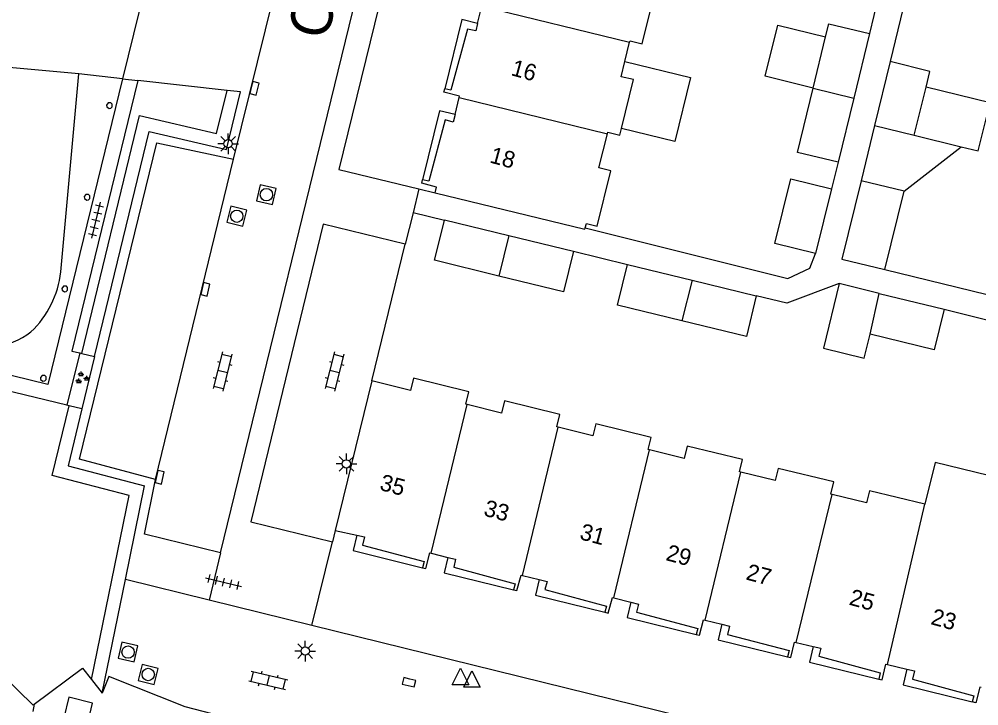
# Model space of a CAD drawing. Extents: x 125000 to 129004, y 397500 to 399008.
# Drawn here: x 127497 to 127555.1, y 398574.9 to 398616.6 of the extents above; entities that cross this region are included whole.
import ezdxf

# ---------------------------------------------------------------- set-up
doc = ezdxf.new("R2010")
doc.units = 0
for name, color, linetype in [('gg-afsc-erfafscheiding', 7, 'Continuous'), ('gg-afsc-muur', 7, 'Continuous'), ('gg-anno-huisnummerreeks BGT', 7, 'Continuous'), ('gg-anno-openbare ruimte label', 7, 'Continuous'), ('gg-bbg-bijgebouw', 7, 'Continuous'), ('gg-bbg-gedigitaliseerde bebouwing', 7, 'Continuous'), ('gg-bbg-gedigitaliseerde bijgebouw', 7, 'Continuous'), ('gg-bbg-hoofdgebouw', 7, 'Continuous'), ('gg-bbg-luifel en loopbrug', 7, 'Continuous'), ('gg-bbg-onder overbouw', 7, 'Continuous'), ('gg-bbg-pand overbouw', 7, 'Continuous'), ('gg-bbg-pilaar onder overbouw', 7, 'Continuous'), ('gg-bbg-tussenscheiding', 7, 'Continuous'), ('gg-knt-verharding', 7, 'Continuous'), ('gg-knt-verharding nz', 7, 'Continuous'), ('gt-grn-groengrens', 7, 'Continuous'), ('gt-grn-weggrens', 7, 'Continuous'), ('gt-symb-groenvak', 7, 'Continuous'), ('gt-symb-klinker verharding', 7, 'Continuous'), ('gt-symb-kolk', 7, 'Continuous'), ('gt-symb-lichtmast', 7, 'Continuous'), ('gt-symb-rioolschacht', 7, 'Continuous'), ('gt-symb-tegel verharding', 7, 'Continuous'), ('gt-symb-waterafsluiter', 7, 'Continuous')]:
    doc.layers.add(name, color=color, linetype=linetype)

# ---------------------------------------------------------------- blocks, each defined once
blk = doc.blocks.new('gt0-WAFSL')
at = {"layer": 'gt-symb-waterafsluiter'}
for p, q in [((-0.5, -0.333), (0, 0.667)), ((0, 0.667), (0.5, -0.333)), ((0.5, -0.333), (-0.5, -0.333))]:
    blk.add_line(p, q, dxfattribs=at)
blk = doc.blocks.new('gt0-KOLK')
at = {"layer": 'gt-symb-kolk'}
blk.add_lwpolyline([(0, 0), (0.375, 0), (0.375, 0.4), (-0.375, 0.4), (-0.375, 0), (0, 0)], dxfattribs=at)
blk = doc.blocks.new('gt0-LMAST')
at = {"layer": 'gt-symb-lichtmast'}
for p, q in [((-0.005, 0.246), (-0.005, 0.621)), ((-0.182, 0.173), (-0.447, 0.438)), ((0.172, 0.173), (0.437, 0.438)), ((-0.255, -0.004), (-0.63, -0.004)), ((-0.182, -0.181), (-0.447, -0.446)), ((-0.005, -0.254), (-0.005, -0.629)), ((0.437, -0.446), (0.172, -0.181)), ((0.245, -0.004), (0.62, -0.004))]:
    blk.add_line(p, q, dxfattribs=at)
blk.add_circle((-0.005, -0.004), 0.25, dxfattribs=at)
blk = doc.blocks.new('gt0-KL1')
at = {"layer": 'gt-symb-klinker verharding'}
for p, q in [((-1.15, 0.3), (1.15, 0.3)), ((-1, -0.3), (-1, 0.3)), ((-0.5, 0.3), (-0.5, 0.45)), ((0, -0.3), (0, 0.3)), ((0.5, 0.3), (0.5, 0.45)), ((1, -0.3), (1, 0.3)), ((-1.15, -0.3), (1.15, -0.3)), ((-0.5, -0.45), (-0.5, -0.3)), ((0.5, -0.45), (0.5, -0.3))]:
    blk.add_line(p, q, dxfattribs=at)
blk = doc.blocks.new('gt0-RS')
at = {"layer": 'gt-symb-rioolschacht'}
blk.add_lwpolyline([(-0.5, -0.5), (0.5, -0.5), (0.5, 0.5), (-0.5, 0.5)], close=True, dxfattribs=at)
blk.add_circle((0, 0), 0.375, dxfattribs=at)
blk = doc.blocks.new('gt0-TEG1')
at = {"layer": 'gt-symb-tegel verharding'}
for p, q in [((-1.125, 0), (1.125, 0)), ((-0.9, -0.25), (-0.9, 0.25)), ((-0.45, -0.25), (-0.45, 0.25)), ((0, -0.25), (0, 0.25)), ((0.45, -0.25), (0.45, 0.25)), ((0.9, -0.25), (0.9, 0.25))]:
    blk.add_line(p, q, dxfattribs=at)
blk = doc.blocks.new('gt0-GRVAK')
at = {"layer": 'gt-symb-groenvak'}
for p, q in [((-0.11, 0.189), (-0.228, 0.24)), ((-0.182, 0.153), (0.088, 0.153)), ((-0.091, 0.211), (-0.156, 0.322)), ((-0.047, 0.214), (-0.047, 0.393)), ((-0.004, 0.211), (0.061, 0.322)), ((0.015, 0.189), (0.133, 0.24)), ((0.262, -0.052), (0.197, 0.059)), ((0.305, -0.049), (0.305, 0.13)), ((0.349, -0.052), (0.414, 0.059)), ((-0.245, -0.228), (-0.363, -0.177)), ((-0.318, -0.264), (-0.047, -0.264)), ((-0.226, -0.206), (-0.291, -0.095)), ((-0.183, -0.203), (-0.183, -0.024)), ((-0.139, -0.206), (-0.074, -0.095)), ((-0.12, -0.228), (-0.002, -0.177)), ((0.243, -0.074), (0.125, -0.023)), ((0.17, -0.11), (0.441, -0.11)), ((0.368, -0.074), (0.486, -0.023))]:
    blk.add_line(p, q, dxfattribs=at)

msp = doc.modelspace()

# ---------------------------------------------------------------- linework, layer by layer
at = {"layer": 'gg-afsc-erfafscheiding'}
for p, q in [((127549.353, 398619.101), (127548.515, 398615.681)), ((127546.614, 398607.877), (127546.219, 398606.273)), ((127530.564, 398602.484), (127533.852, 398601.685)), ((127553.04, 398598.971), (127556.441, 398598.127))]:
    msp.add_line(p, q, dxfattribs=at)
for points in [[(127531.289, 398603.905), (127543.567, 398600.822), (127544.908, 398601.458), (127545.249, 398602.338)], [(127546.69, 398600.516), (127543.518, 398599.325), (127541.655, 398599.78)]]:
    msp.add_lwpolyline(points, dxfattribs=at)
at = {"layer": 'gg-afsc-muur'}
for p, q in [((127550.714, 398617.853), (127549.773, 398613.989)), ((127520.84, 398604.818), (127520.373, 398602.909)), ((127522.748, 398604.351), (127520.84, 398604.818)), ((127518.342, 398594.617), (127520.373, 398602.909)), ((127549.454, 398601.371), (127558.436, 398599.18))]:
    msp.add_line(p, q, dxfattribs=at)
at = {"layer": 'gg-bbg-bijgebouw'}
for p, q in [((127545.098, 398612.376), (127545.856, 398615.485)), ((127548.515, 398615.681), (127547.564, 398611.775)), ((127547.564, 398611.775), (127546.614, 398607.877)), ((127546.219, 398606.273), (127545.249, 398602.338)), ((127526.66, 398603.438), (127530.564, 398602.484)), ((127533.852, 398601.685), (127537.769, 398600.729)), ((127537.769, 398600.729), (127541.655, 398599.78)), ((127549.115, 398599.926), (127546.69, 398600.516)), ((127549.115, 398599.926), (127553.04, 398598.971))]:
    msp.add_line(p, q, dxfattribs=at)
for points in [[(127545.856, 398615.485), (127546.05, 398616.282), (127548.515, 398615.681)], [(127546.614, 398607.877), (127544.149, 398608.478), (127545.098, 398612.376)], [(127545.249, 398602.338), (127542.775, 398602.948), (127543.745, 398606.883), (127546.219, 398606.273)], [(127526.052, 398600.976), (127522.146, 398601.935), (127522.748, 398604.351)], [(127522.748, 398604.351), (127522.758, 398604.392), (127526.66, 398603.438)], [(127530.564, 398602.484), (127529.957, 398600.018), (127526.052, 398600.976)], [(127537.151, 398598.268), (127533.248, 398599.22), (127533.852, 398601.685)], [(127546.69, 398600.516), (127545.727, 398596.602), (127548.194, 398595.996), (127548.552, 398597.453)], [(127541.655, 398599.78), (127541.054, 398597.316), (127537.151, 398598.268)], [(127553.04, 398598.971), (127552.438, 398596.504), (127548.552, 398597.453)]]:
    msp.add_lwpolyline(points, dxfattribs=at)
at = {"layer": 'gg-bbg-gedigitaliseerde bebouwing'}
msp.add_lwpolyline([(127558.224, 398588.266), (127552.51, 398589.675), (127551.882, 398587.13)], dxfattribs=at)
at = {"layer": 'gg-bbg-gedigitaliseerde bijgebouw'}
for p, q in [((127549.773, 398613.989), (127548.829, 398610.118)), ((127551.231, 398609.524), (127551.951, 398612.437)), ((127548.829, 398610.118), (127551.231, 398609.524)), ((127550.614, 398606.125), (127548.011, 398606.76)), ((127549.454, 398601.371), (127550.614, 398606.125))]:
    msp.add_line(p, q, dxfattribs=at)
for points in [[(127551.951, 398612.437), (127552.188, 398613.392), (127549.773, 398613.989)], [(127548.011, 398606.76), (127546.851, 398602.006), (127549.454, 398601.371)]]:
    msp.add_lwpolyline(points, dxfattribs=at)
at = {"layer": 'gg-bbg-hoofdgebouw'}
for p, q in [((127524.76, 398616.305), (127525.005, 398617.358)), ((127533.691, 398613.991), (127533.978, 398615.16)), ((127523.395, 398610.772), (127523.644, 398611.807)), ((127518.342, 398594.617), (127516.125, 398585.538)), ((127516.125, 398585.538), (127517.433, 398585.256)), ((127521.938, 398584.16), (127522.955, 398583.904)), ((127527.478, 398582.818), (127528.5, 398582.56)), ((127533.019, 398581.462), (127534.055, 398581.196)), ((127538.547, 398580.104), (127539.571, 398579.851)), ((127544.07, 398578.755), (127545.099, 398578.511)), ((127549.606, 398577.405), (127550.783, 398577.132))]:
    msp.add_line(p, q, dxfattribs=at)
for points in [[(127533.978, 398615.16), (127534, 398615.248), (127534.727, 398615.064), (127535.571, 398618.417), (127534.844, 398618.599), (127535.4, 398620.817)], [(127533.474, 398609.926), (127534.203, 398612.891), (127533.465, 398613.071), (127533.691, 398613.991)], [(127523.644, 398611.807), (127523.665, 398611.895), (127522.714, 398612.127), (127522.764, 398612.33)], [(127531.289, 398603.905), (127531.353, 398604.161), (127532.002, 398603.998), (127532.836, 398607.357), (127532.117, 398607.532), (127532.624, 398609.612)], [(127532.624, 398609.612), (127532.646, 398609.7), (127533.374, 398609.52), (127533.474, 398609.926)], [(127522.192, 398606.03), (127522.274, 398606.378), (127521.371, 398606.605), (127521.421, 398606.808)], [(127522.192, 398606.03), (127531.267, 398603.819), (127531.289, 398603.905)], [(127524.128, 398593.188), (127524.041, 398593.21), (127524.227, 398593.947), (127520.874, 398594.781), (127520.688, 398594.034), (127518.342, 398594.617)], [(127529.651, 398591.8), (127529.564, 398591.822), (127529.75, 398592.569), (127526.396, 398593.405), (127526.212, 398592.668), (127524.128, 398593.188)], [(127535.181, 398590.432), (127535.094, 398590.453), (127535.275, 398591.191), (127531.918, 398592.019), (127531.736, 398591.282), (127529.651, 398591.8)], [(127540.724, 398589.079), (127540.637, 398589.1), (127540.817, 398589.838), (127537.457, 398590.656), (127537.277, 398589.918), (127535.181, 398590.432)], [(127546.257, 398587.731), (127546.17, 398587.752), (127546.35, 398588.49), (127542.991, 398589.308), (127542.811, 398588.57), (127540.724, 398589.079)], [(127551.882, 398587.13), (127548.525, 398587.957), (127548.344, 398587.219), (127546.257, 398587.731)], [(127521.416, 398583.285), (127521.617, 398583.235), (127521.852, 398584.182), (127521.938, 398584.16)], [(127526.938, 398581.945), (127527.142, 398581.893), (127527.391, 398582.84), (127527.478, 398582.818)], [(127532.476, 398580.584), (127532.683, 398580.534), (127532.932, 398581.484), (127533.019, 398581.462)], [(127538.016, 398579.233), (127538.218, 398579.184), (127538.46, 398580.126), (127538.547, 398580.104)], [(127543.551, 398577.883), (127543.752, 398577.831), (127543.983, 398578.776), (127544.07, 398578.755)], [(127549.081, 398576.527), (127549.288, 398576.477), (127549.519, 398577.425), (127549.606, 398577.405)], [(127555.29, 398576.02), (127555.203, 398576.041), (127554.961, 398575.093), (127554.755, 398575.142)]]:
    msp.add_lwpolyline(points, dxfattribs=at)
at = {"layer": 'gg-bbg-luifel en loopbrug'}
for p, q in [((127548.829, 398610.118), (127548.011, 398606.76)), ((127551.231, 398609.524), (127554.071, 398608.822)), ((127550.614, 398606.125), (127554.071, 398608.822))]:
    msp.add_line(p, q, dxfattribs=at)
for points in [[(127545.098, 398612.376), (127542.186, 398613.096), (127542.954, 398616.203), (127545.856, 398615.485)], [(127533.691, 398613.991), (127537.672, 398613.017), (127536.721, 398609.132), (127533.474, 398609.926)], [(127554.071, 398608.822), (127555.114, 398608.564), (127555.834, 398611.477), (127551.951, 398612.437)]]:
    msp.add_lwpolyline(points, dxfattribs=at)
at = {"layer": 'gg-bbg-onder overbouw'}
msp.add_line((127499.478, 398601.228), (127500.571, 398613.24), dxfattribs=at)
for points in [[(127500.571, 398613.24), (127488.325, 398614.347), (127489.565, 398619.693)], [(127524.76, 398616.305), (127524.645, 398615.845), (127524.153, 398615.959), (127523.135, 398612.245), (127522.764, 398612.33)], [(127523.395, 398610.772), (127523.282, 398610.319), (127522.796, 398610.443), (127521.79, 398606.723), (127521.421, 398606.808)], [(127517.433, 398585.256), (127517.897, 398585.151), (127517.787, 398584.654), (127521.508, 398583.654), (127521.416, 398583.285)], [(127522.955, 398583.904), (127523.426, 398583.793), (127523.308, 398583.308), (127527.032, 398582.315), (127526.938, 398581.945)], [(127528.5, 398582.56), (127528.968, 398582.442), (127528.844, 398581.955), (127532.564, 398580.952), (127532.476, 398580.584)], [(127534.055, 398581.196), (127534.509, 398581.077), (127534.383, 398580.592), (127538.105, 398579.601), (127538.016, 398579.233)], [(127539.571, 398579.851), (127540.032, 398579.731), (127539.912, 398579.24), (127543.644, 398578.251), (127543.551, 398577.883)], [(127545.099, 398578.511), (127545.562, 398578.399), (127545.448, 398577.909), (127549.167, 398576.897), (127549.081, 398576.527)], [(127550.783, 398577.132), (127551.242, 398577.019), (127551.128, 398576.527), (127554.843, 398575.513), (127554.755, 398575.142)]]:
    msp.add_lwpolyline(points, dxfattribs=at)
for centre, radius, start, end in [((127493.615, 398601.868), 5.898, 313.47647, 353.77183), ((127494.328, 398602.173), 5.675, 257.04592, 306.11278)]:
    msp.add_arc(centre, radius, start, end, dxfattribs=at)
at = {"layer": 'gg-bbg-pand overbouw'}
for points in [[(127489.75, 398620.589), (127504.232, 398617.045), (127503.23, 398612.945)], [(127524.76, 398616.305), (127523.797, 398616.53), (127522.764, 398612.33)], [(127503.23, 398612.945), (127498.699, 398594.406), (127474.622, 398600.293), (127478.202, 398614.881)], [(127523.395, 398610.772), (127522.444, 398610.996), (127521.421, 398606.808)], [(127517.433, 398585.256), (127517.213, 398584.319), (127521.416, 398583.285)], [(127522.955, 398583.904), (127522.736, 398582.963), (127526.938, 398581.945)], [(127528.5, 398582.56), (127528.274, 398581.622), (127532.476, 398580.584)], [(127534.055, 398581.196), (127533.821, 398580.265), (127538.016, 398579.233)], [(127539.571, 398579.851), (127539.351, 398578.907), (127543.551, 398577.883)], [(127545.099, 398578.511), (127544.883, 398577.554), (127549.081, 398576.527)], [(127550.783, 398577.132), (127550.563, 398576.18), (127554.755, 398575.142)]]:
    msp.add_lwpolyline(points, dxfattribs=at)
at = {"layer": 'gg-bbg-pilaar onder overbouw'}
for points in [[(127502.409, 398611.137), (127502.521, 398611.153), (127502.603, 398611.233), (127502.605, 398611.399), (127502.525, 398611.481), (127502.359, 398611.483), (127502.259, 398611.349), (127502.275, 398611.237), (127502.409, 398611.137)], [(127501.056, 398605.582), (127501.168, 398605.598), (127501.25, 398605.678), (127501.252, 398605.844), (127501.172, 398605.926), (127501.006, 398605.928), (127500.906, 398605.794), (127500.922, 398605.682), (127501.056, 398605.582)], [(127499.703, 398600.015), (127499.815, 398600.031), (127499.897, 398600.111), (127499.899, 398600.277), (127499.819, 398600.359), (127499.653, 398600.361), (127499.553, 398600.227), (127499.569, 398600.115), (127499.703, 398600.015)], [(127498.396, 398594.607), (127498.508, 398594.623), (127498.59, 398594.703), (127498.592, 398594.869), (127498.512, 398594.951), (127498.346, 398594.953), (127498.246, 398594.819), (127498.262, 398594.707), (127498.396, 398594.607)]]:
    msp.add_lwpolyline(points, dxfattribs=at)
at = {"layer": 'gg-bbg-tussenscheiding'}
for p, q in [((127525.005, 398617.358), (127533.978, 398615.16)), ((127545.098, 398612.376), (127547.564, 398611.775)), ((127523.644, 398611.807), (127532.624, 398609.612)), ((127526.66, 398603.438), (127526.052, 398600.976)), ((127537.769, 398600.729), (127537.151, 398598.268)), ((127548.552, 398597.453), (127549.115, 398599.926)), ((127521.938, 398584.16), (127524.128, 398593.188)), ((127527.478, 398582.818), (127529.651, 398591.8)), ((127533.019, 398581.462), (127535.181, 398590.432)), ((127538.547, 398580.104), (127540.724, 398589.079)), ((127544.07, 398578.755), (127546.257, 398587.731)), ((127549.606, 398577.405), (127551.882, 398587.13))]:
    msp.add_line(p, q, dxfattribs=at)
at = {"layer": 'gg-knt-verharding'}
for p, q in [((127509.166, 398584.19), (127524.953, 398648.782)), ((127509.955, 398608.058), (127513.796, 398623.67)), ((127503.23, 398612.945), (127504.156, 398612.842)), ((127509.578, 398612.241), (127504.156, 398612.842)), ((127521.195, 398606.27), (127522.192, 398606.03)), ((127500.629, 398596.318), (127499.848, 398593.134)), ((127501.535, 398596.098), (127500.761, 398592.912)), ((127503.398, 398582.572), (127504.559, 398588.246)), ((127516.125, 398585.538), (127515.959, 398584.862)), ((127514.711, 398579.785), (127515.959, 398584.862)), ((127501.986, 398575.671), (127503.398, 398582.572)), ((127508.488, 398581.318), (127503.398, 398582.572)), ((127514.711, 398579.785), (127508.488, 398581.318)), ((127565.331, 398567.313), (127514.711, 398579.785)), ((127501.339, 398576.5), (127501.986, 398575.671)), ((127497.877, 398575.002), (127497.787, 398574.562))]:
    msp.add_line(p, q, dxfattribs=at)
for points in [[(127526.385, 398648.41), (127516.35, 398607.438), (127521.195, 398606.27)], [(127504.156, 398612.842), (127500.151, 398596.42), (127500.629, 398596.318)], [(127501.535, 398596.098), (127504.849, 398609.749), (127509.521, 398608.654), (127510.38, 398612.152), (127509.578, 398612.241)], [(127499.848, 398593.134), (127473.523, 398599.522), (127476.236, 398610.731)], [(127505.234, 398588.634), (127500.623, 398589.876), (127505.298, 398609.055), (127509.955, 398608.058)], [(127520.373, 398602.909), (127515.395, 398604.126), (127510.999, 398586.074), (127515.959, 398584.862)], [(127500.761, 398592.912), (127499.922, 398589.457), (127504.559, 398588.246)], [(127484.794, 398583.1), (127480.541, 398589.02), (127482.208, 398590.196), (127497.799, 398574.944), (127497.877, 398575.002)], [(127509.166, 398584.19), (127504.557, 398585.325), (127505.234, 398588.634)], [(127497.877, 398575.002), (127500.807, 398577.182), (127501.339, 398576.5)], [(127514.109, 398573.012), (127507.028, 398574.842), (127502.387, 398576.678), (127501.986, 398575.671)], [(127501.002, 398573.621), (127501.068, 398573.604), (127501.414, 398575.069), (127499.965, 398575.426), (127499.665, 398574.167)]]:
    msp.add_lwpolyline(points, dxfattribs=at)
at = {"layer": 'gg-knt-verharding nz'}
for p, q in [((127503.23, 398612.945), (127500.571, 398613.24)), ((127505.234, 398588.634), (127509.955, 398608.058))]:
    msp.add_line(p, q, dxfattribs=at)
at = {"layer": 'gt-grn-groengrens'}
for p, q in [((127500.629, 398596.318), (127500.758, 398596.287)), ((127500.758, 398596.287), (127501.535, 398596.098)), ((127499.984, 398593.101), (127499.848, 398593.134)), ((127500.761, 398592.912), (127499.984, 398593.101))]:
    msp.add_line(p, q, dxfattribs=at)
for points in [[(127500.758, 398596.287), (127504.259, 398610.709), (127508.933, 398609.614), (127509.578, 398612.241)], [(127501.339, 398576.5), (127503.623, 398587.664), (127498.959, 398588.882), (127499.984, 398593.101)]]:
    msp.add_lwpolyline(points, dxfattribs=at)
at = {"layer": 'gt-grn-weggrens'}
for p, q in [((127521.195, 398606.27), (127520.84, 398604.818)), ((127509.166, 398584.19), (127508.488, 398581.318))]:
    msp.add_line(p, q, dxfattribs=at)

# ---------------------------------------------------------------- block references
at = {"layer": 'gt-symb-groenvak'}
msp.add_blockref('gt0-GRVAK', (127500.755, 398594.791), dxfattribs=at)
at = {"layer": 'gt-symb-klinker verharding'}
for p, rotation in [((127509.291, 398595.19), -104.18918015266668), ((127516.082, 398595.19), -104.24474247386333), ((127512.068, 398576.446), -13.299584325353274)]:
    msp.add_blockref('gt0-KL1', p, dxfattribs=dict(at, rotation=rotation))
at = {"layer": 'gt-symb-kolk'}
for p, rotation in [((127511.032, 398612.417), -103.88341803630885), ((127508.053, 398600.214), -103.6472383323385), ((127505.284, 398588.81), -102.2428595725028), ((127520.651, 398576.525), 166.1722049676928)]:
    msp.add_blockref('gt0-KOLK', p, dxfattribs=dict(at, rotation=rotation))
at = {"layer": 'gt-symb-lichtmast'}
for p in [(127509.634, 398609.008), (127516.805, 398589.585), (127514.309, 398578.23)]:
    msp.add_blockref('gt0-LMAST', p, dxfattribs=at)
at = {"layer": 'gt-symb-rioolschacht'}
for p, rotation in [((127511.949, 398605.912), 76.82507339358), ((127510.153, 398604.606), 76.1165819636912), ((127503.56, 398578.165), -12.715336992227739), ((127504.783, 398576.806), -14.119602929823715)]:
    msp.add_blockref('gt0-RS', p, dxfattribs=dict(at, rotation=rotation))
at = {"layer": 'gt-symb-tegel verharding'}
for p, rotation in [((127501.612, 398604.365), -103.77214543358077), ((127509.355, 398582.41), -13.827795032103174)]:
    msp.add_blockref('gt0-TEG1', p, dxfattribs=dict(at, rotation=rotation))
at = {"layer": 'gt-symb-waterafsluiter'}
for p in [(127523.722, 398576.514), (127524.415, 398576.364)]:
    msp.add_blockref('gt0-WAFSL', p, dxfattribs=at)

# ---------------------------------------------------------------- texts
at = {"layer": 'gg-anno-huisnummerreeks BGT'}
for s, rotation, p in [('16', 344.7, (127526.731, 398613.171)), ('18', 344.9, (127525.44, 398607.874)), ('35', 344.9, (127518.764, 398588.016)), ('33', 345, (127525.072, 398586.461)), ('31', 344.9, (127530.892, 398585.027)), ('29', 345.1, (127536.121, 398583.751)), ('27', 345.2, (127540.976, 398582.578)), ('25', 344.8, (127547.232, 398581.051)), ('23', 344.8, (127552.183, 398579.867))]:
    msp.add_text(s, height=1, rotation=rotation, dxfattribs=at).set_placement(p)
at = {"layer": 'gg-anno-openbare ruimte label'}
msp.add_text('Olststraat', height=2.5, rotation=76.3, dxfattribs=at).set_placement((127515.626, 398615.236))

doc.saveas('drawing.dxf')
